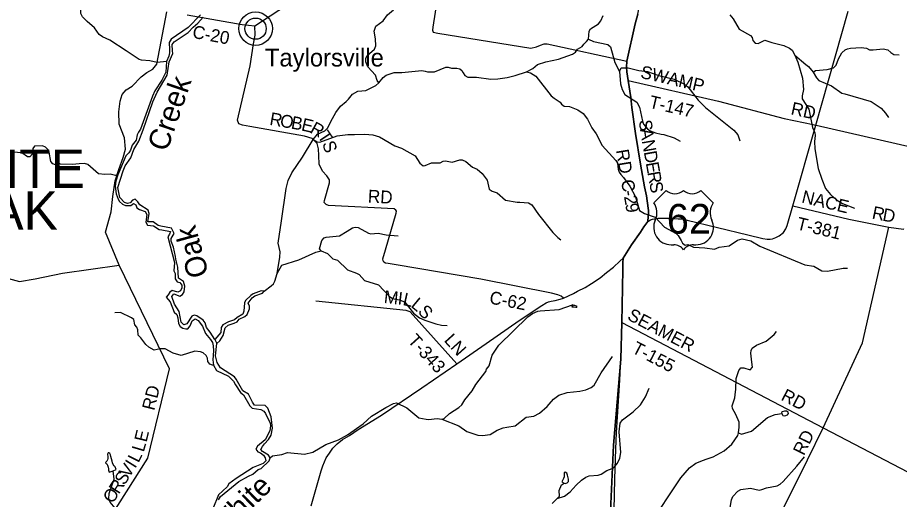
# Model space of a CAD drawing. Extents: x 1525783 to 1900577, y 218250 to 627376.
# Drawn here: x 1612574 to 1633247, y 383684 to 394992 of the extents above; entities that cross this region are included whole.
import ezdxf

# ---------------------------------------------------------------- set-up
doc = ezdxf.new("R2010")
doc.units = 0
for name, color, linetype in [('GM_X_County_Road', 7, 'Continuous'), ('GM_X_County_Road_Text', 7, 'Continuous'), ('GM_X_Major_River', 7, 'Continuous'), ('GM_X_Major_River_Text', 7, 'Continuous'), ('GM_X_Minor_Lake', 7, 'Continuous'), ('GM_X_Minor_River', 7, 'Continuous'), ('GM_X_State_Route', 7, 'Continuous'), ('GM_X_Township', 7, 'Continuous'), ('GM_X_Township_Road', 7, 'Continuous'), ('GM_X_Township_Road_Text', 7, 'Continuous'), ('GM_X_Township_Text', 7, 'Continuous'), ('GM_X_Unincorporated', 7, 'Continuous'), ('GM_X_Unincorporated_Location', 7, 'Continuous'), ('GM_X_Unincorporated_Text', 7, 'Continuous'), ('GM_X_US_Location', 7, 'Continuous'), ('GM_X_US_Route', 7, 'Continuous'), ('GM_X_US_Shield', 7, 'Continuous')]:
    doc.layers.add(name, color=color, linetype=linetype)

msp = doc.modelspace()

# ---------------------------------------------------------------- linework, layer by layer
at = {"layer": 'GM_X_County_Road'}
for points in [[(1627348, 390205), (1627360, 390321), (1627367, 390413), (1627368, 390462), (1627361, 390519), (1627315, 390812), (1627274, 391019), (1627175, 391550), (1627057, 392275), (1626977, 392881), (1626949, 393121), (1626887, 393514), (1626859, 393716), (1626852, 393829), (1626854, 393969), (1627056, 394849), (1627114, 395074), (1627266, 395875), (1627401, 396548), (1627565, 397332), (1627775, 398284), (1627821, 398525), (1628089, 399751), (1628240, 400467)], [(1616550, 395061), (1617837, 394828), (1618135, 394802), (1619061, 395399)], [(1614630, 383072), (1615630, 384654), (1616138, 386747), (1614952, 389179), (1614636, 389959), (1614766, 390435), (1614807, 390793), (1614860, 391161), (1614947, 391427), (1615047, 391712), (1615103, 391901), (1615078, 392170), (1614954, 392493), (1614946, 392778), (1614979, 393030), (1615028, 393191), (1615120, 393296), (1615262, 393387), (1615469, 393605), (1615603, 393707), (1615745, 393780), (1615840, 393899), (1616074, 395128)], [(1625373, 388407), (1625317, 388451), (1625241, 388483), (1625094, 388522), (1623432, 388855), (1621448, 389189), (1621259, 389221), (1621201, 389232), (1621163, 389249), (1621143, 389281), (1621140, 389330), (1621201, 389539), (1621452, 390406), (1621459, 390450), (1621443, 390476), (1621404, 390501), (1619863, 390583), (1619810, 390606), (1619764, 390651), (1619769, 390699), (1619884, 391116), (1619883, 391186), (1619823, 391281), (1619721, 391391), (1619644, 391549), (1619638, 391756), (1619625, 391914), (1619595, 392039), (1619479, 392156), (1619302, 392211), (1618017, 392437), (1617849, 392468), (1617759, 392498), (1617731, 392585), (1618028, 393862), (1618107, 394379), (1618141, 394581), (1618135, 394802)]]:
    msp.add_lwpolyline(points, dxfattribs=at)
at = {"layer": 'GM_X_Major_River'}
msp.add_line((1617199, 387439), (1617247, 387343), dxfattribs=at)
for points in [[(1616859, 395055), (1616572, 394763), (1616175, 394489), (1616127, 394408), (1616134, 394240), (1616135, 394168), (1616118, 394090), (1616062, 393965), (1616045, 393709), (1615956, 393524), (1615794, 393276), (1615734, 393147), (1615458, 392371), (1615405, 392306), (1615374, 392242), (1615356, 392113), (1615260, 391998), (1615224, 391883), (1615180, 391815), (1615111, 391750), (1614944, 391355), (1614926, 391303), (1614873, 391150), (1614861, 391032), (1614884, 390857), (1614932, 390728), (1614965, 390674), (1615032, 390611), (1615104, 390581), (1615226, 390581), (1615291, 390628), (1615348, 390601), (1615367, 390529), (1615428, 390490), (1615566, 390444), (1615601, 390371), (1615583, 390187), (1615620, 390121), (1615758, 390106), (1615891, 390020), (1615955, 390009), (1616157, 389974), (1616137, 389908), (1616092, 389847), (1616250, 389245), (1616233, 389052), (1616270, 388989), (1616268, 388863), (1616313, 388794), (1616377, 388773), (1616420, 388712), (1616424, 388646), (1616393, 388577), (1616329, 388550), (1616197, 388588), (1616140, 388549), (1616103, 388485), (1616060, 388432), (1616151, 388322), (1616245, 388077), (1616304, 388022), (1616333, 387949), (1616346, 387811), (1616387, 387742), (1616449, 387699), (1616516, 387686), (1616567, 387691), (1616620, 387756), (1616668, 387877), (1616737, 387922), (1616806, 387885), (1616912, 387749), (1616975, 387574), (1617095, 387434), (1617140, 387363), (1617162, 387289), (1617168, 387172), (1617151, 386961), (1617169, 386838), (1617233, 386711), (1617521, 386576), (1617635, 386462), (1617683, 386373), (1617799, 386191), (1617868, 386138), (1618021, 385877), (1618075, 385822), (1618274, 385795), (1618344, 385756), (1618383, 385703), (1618491, 385473), (1618506, 385408), (1618490, 385293), (1618380, 385084), (1618198, 384933), (1618156, 384860), (1618207, 384799), (1618267, 384776), (1618338, 384720), (1618381, 384658)], [(1617199, 387439), (1617086, 387612), (1616999, 387720), (1616973, 387828), (1616922, 387891), (1616776, 387996), (1616714, 388005), (1616658, 387988), (1616538, 387803), (1616474, 387781), (1616409, 387846), (1616361, 388097), (1616248, 388269), (1616187, 388444), (1616234, 388511), (1616373, 388451), (1616436, 388490), (1616475, 388553), (1616493, 388691), (1616465, 388796), (1616344, 388876), (1616329, 389136), (1616286, 389323), (1616273, 389385), (1616232, 389606), (1616177, 389745), (1616172, 389807), (1616246, 389926), (1616184, 390047), (1615928, 390099), (1615869, 390110), (1615748, 390202), (1615624, 390201), (1615655, 390394), (1615636, 390469), (1615436, 390596), (1615393, 390669), (1615330, 390728), (1615264, 390709), (1615209, 390644), (1615146, 390627), (1615079, 390652), (1614973, 390768), (1614926, 391003), (1615051, 391397), (1615095, 391514), (1615225, 391698), (1615300, 391895), (1615415, 392092), (1615518, 392358), (1615743, 393013), (1615845, 393242), (1616080, 393640), (1616130, 393956), (1616211, 394152), (1616206, 394209), (1616199, 394363), (1616242, 394424), (1616570, 394639), (1616686, 394771), (1616802, 394860), (1616926, 395002)], [(1617247, 387343), (1617315, 387406), (1617395, 387529), (1617442, 387712), (1617511, 387777), (1617654, 387817), (1617723, 387852), (1617768, 387917), (1617903, 387973), (1617954, 388026), (1618014, 388155), (1618009, 388223), (1617982, 388286), (1618072, 388415), (1618135, 388462), (1618313, 388523), (1618353, 388574), (1618283, 388579), (1618100, 388510), (1618039, 388467), (1617919, 388349), (1617894, 388297), (1617875, 388100), (1617852, 388034), (1617718, 387956), (1617659, 387901), (1617514, 387855), (1617387, 387783), (1617348, 387720), (1617336, 387600)], [(1617336, 387600), (1617199, 387439)], [(1617285, 383673), (1617329, 383748), (1617763, 384105), (1617988, 384230), (1618088, 384276), (1618216, 384382), (1618283, 384409), (1618468, 384586), (1618491, 384658), (1618456, 384724), (1618316, 384807), (1618273, 384858), (1618316, 384923), (1618365, 384990), (1618455, 385087), (1618516, 385194), (1618553, 385354), (1618516, 385621), (1618439, 385828), (1618378, 385885), (1618130, 385899), (1618077, 385966), (1617988, 386154), (1617857, 386228), (1617696, 386507), (1617657, 386562), (1617330, 386773), (1617252, 386897), (1617214, 387050), (1617247, 387343)], [(1618381, 384658), (1618390, 384589), (1618327, 384528), (1618097, 384432), (1617698, 384176), (1617524, 384047), (1617483, 383980), (1617281, 383791), (1617154, 383460)]]:
    msp.add_lwpolyline(points, dxfattribs=at)
at = {"layer": 'GM_X_Minor_Lake'}
for points in [[(1625601, 388206), (1625625, 388203), (1625659, 388195), (1625687, 388192), (1625690, 388210), (1625674, 388217), (1625642, 388231), (1625614, 388238), (1625580, 388252), (1625571, 388206)], [(1625571, 388206), (1625601, 388206)], [(1630501, 385738), (1630487, 385730), (1630495, 385698)], [(1630495, 385698), (1630516, 385650), (1630550, 385645), (1630586, 385653), (1630624, 385672), (1630645, 385700), (1630637, 385730), (1630600, 385752), (1630552, 385753), (1630501, 385738)], [(1614810, 384356), (1614883, 384387), (1614862, 384446), (1614834, 384472), (1614817, 384500), (1614801, 384543), (1614790, 384583), (1614777, 384639), (1614762, 384690), (1614750, 384726), (1614737, 384760), (1614713, 384779), (1614693, 384775), (1614681, 384749), (1614687, 384681), (1614689, 384645), (1614680, 384609), (1614662, 384579), (1614635, 384552), (1614639, 384533), (1614665, 384519), (1614684, 384489), (1614697, 384440), (1614701, 384400), (1614704, 384368), (1614719, 384326)], [(1614719, 384326), (1614810, 384356)], [(1625391, 384061), (1625415, 384056), (1625455, 384072), (1625486, 384107), (1625493, 384161), (1625470, 384250), (1625447, 384298), (1625414, 384325), (1625391, 384309), (1625385, 384271), (1625386, 384217), (1625371, 384173), (1625355, 384145), (1625332, 384096)], [(1625332, 384096), (1625391, 384061)]]:
    msp.add_lwpolyline(points, dxfattribs=at)
at = {"layer": 'GM_X_Minor_River'}
for points in [[(1616062, 393965), (1615847, 393942), (1615676, 393979), (1615477, 393990), (1615424, 394009), (1615117, 394213), (1614737, 394463), (1614562, 394540), (1614485, 394595), (1614377, 394755), (1614203, 394898), (1614093, 395012), (1614054, 395085), (1614046, 395278), (1613908, 395576), (1613870, 395771), (1613835, 395840), (1613800, 395912), (1613766, 396049), (1613681, 396233)], [(1621045, 393460), (1621002, 393513), (1620964, 393642), (1620781, 393839), (1620739, 393956), (1620740, 394032), (1620771, 394101), (1620944, 394255), (1620972, 394328), (1620966, 394492), (1620937, 394671), (1620969, 394795), (1621142, 394916), (1621248, 395054), (1621384, 395174)], [(1618353, 388574), (1618520, 388693), (1618571, 388745), (1618608, 388806), (1618657, 388985), (1618719, 389373), (1618727, 389491), (1618685, 389698), (1618764, 390223), (1618873, 390981), (1618920, 391171), (1619001, 391350), (1619253, 391716), (1619503, 392134), (1619605, 392257), (1619777, 392338), (1619846, 392405), (1619914, 392552), (1620038, 392766), (1620145, 392914), (1620277, 393026), (1620332, 393079), (1620428, 393198), (1620553, 393264), (1620740, 393281), (1620976, 393397), (1621045, 393460), (1621141, 393587), (1621212, 393643), (1621401, 393700), (1621584, 393701), (1622047, 393752), (1622131, 393738), (1622187, 393721), (1622349, 393723), (1622617, 393829), (1622671, 393830), (1622747, 393802), (1622869, 393808), (1622941, 393791), (1622992, 393750), (1623023, 393698), (1623062, 393631), (1623128, 393592), (1623332, 393592), (1623671, 393551), (1623836, 393554), (1623996, 393578), (1624053, 393589), (1624242, 393632), (1624505, 393717), (1624653, 393795), (1624759, 393895), (1624958, 393954), (1625255, 394017), (1625586, 394136), (1625652, 394185), (1625700, 394254), (1625809, 394313), (1625852, 394370), (1625909, 394433), (1625958, 394486), (1625975, 394676), (1626008, 394730), (1626194, 394849), (1626250, 394918), (1626304, 395043)], [(1629275, 395056), (1629348, 394961), (1629494, 394722), (1629758, 394576), (1629795, 394523), (1629814, 394455), (1629865, 394392), (1629937, 394387), (1630096, 394464), (1630260, 394405), (1630537, 394341)], [(1625958, 394486), (1626073, 394430), (1626414, 394361), (1626472, 394310), (1626573, 393938), (1626684, 393725), (1626709, 393439), (1626749, 393306), (1626807, 393189), (1627088, 393004), (1627158, 392887), (1627223, 392565), (1627248, 392495), (1627340, 392385), (1627401, 392338), (1627529, 392286), (1627660, 392260), (1627722, 392249), (1627969, 392169), (1628110, 392090)], [(1630537, 394341), (1630672, 394276), (1630737, 394227), (1630799, 394110), (1631058, 393890), (1631113, 393841), (1631229, 393715), (1631303, 393581), (1631360, 393518), (1631656, 393391), (1631899, 393219), (1631969, 393200), (1632583, 393021), (1632822, 392869), (1632925, 392747), (1632993, 392646)], [(1631229, 393715), (1631278, 393750), (1631554, 393773), (1631705, 393815), (1631762, 393874), (1631823, 394027), (1631899, 394162), (1631979, 394233), (1632031, 394256), (1632099, 394277), (1632352, 394289), (1632478, 394273), (1632545, 394239), (1632631, 394234), (1632866, 394260), (1632980, 394234), (1633049, 394173), (1633118, 394130), (1633242, 394120)], [(1630799, 394110), (1630868, 393949), (1630978, 393569), (1631000, 393304), (1630971, 393156), (1630970, 393084), (1631126, 392845), (1631207, 392412), (1631265, 392288), (1631270, 392226), (1631257, 392082), (1631264, 391910), (1631347, 391448), (1631431, 391201), (1631519, 390979), (1631633, 390841), (1631771, 390716), (1631912, 390626), (1632192, 390517)], [(1624505, 393717), (1624599, 393698), (1624724, 393620), (1625084, 393157), (1625152, 393098), (1625298, 393010), (1625327, 392957), (1625385, 392912), (1625515, 392902), (1625712, 392831), (1625836, 392738), (1625936, 392609), (1626037, 392405), (1626139, 392265), (1626276, 391988), (1626597, 391641), (1626636, 391578), (1626651, 391438), (1626676, 391365), (1626717, 391312), (1626778, 391237), (1626927, 391035), (1627059, 390782), (1627155, 390464), (1627268, 390396), (1627519, 390306), (1627741, 390070), (1628013, 389922), (1628064, 389879), (1628135, 389761), (1628165, 389695), (1628227, 389652), (1628289, 389669), (1628418, 389603), (1628690, 389592), (1628914, 389558), (1629025, 389601), (1629254, 389633), (1629450, 389768), (1629563, 389798), (1629766, 389753), (1629976, 389627), (1631028, 389193), (1631240, 389156), (1631428, 389052), (1631566, 389040), (1631926, 389114), (1631978, 389115), (1632032, 389114)], [(1626684, 393725), (1626723, 393817), (1626886, 393812), (1627139, 393754), (1627343, 393727), (1627609, 393636), (1627964, 393550), (1628209, 393432), (1628284, 393365), (1628529, 393056), (1628702, 392883), (1629368, 392354), (1629460, 392240), (1629504, 392101)], [(1619503, 392134), (1619594, 392077), (1619662, 392067), (1620067, 392215), (1620316, 392249), (1620474, 392252), (1620718, 392258), (1620902, 392237), (1621056, 392191), (1621414, 391984), (1621574, 391926), (1621891, 391744), (1622006, 391572), (1622079, 391515), (1622131, 391518), (1622279, 391586), (1622479, 391585), (1622554, 391619), (1622608, 391628), (1622759, 391598), (1622941, 391657), (1622999, 391656), (1623084, 391615), (1623236, 391482), (1623347, 391436), (1623466, 391332), (1623579, 391176), (1623632, 390969), (1623699, 390918), (1623821, 390878), (1624012, 390708), (1624289, 390662), (1624351, 390659), (1624553, 390645), (1624633, 390598), (1624783, 390367), (1625124, 389951), (1625240, 389829), (1625312, 389778)], [(1613580, 391555), (1613526, 391573), (1613465, 391538), (1613399, 391557), (1613356, 391616), (1613311, 391833), (1613290, 391887), (1613226, 391950), (1613153, 391979), (1612966, 391976), (1612931, 391922), (1612924, 391794), (1612862, 391723), (1612804, 391726), (1612669, 391816), (1612469, 391834)], [(1614926, 391303), (1614871, 391290), (1614742, 391320), (1614617, 391306), (1614473, 391328), (1614221, 391547), (1614143, 391568), (1614019, 391560), (1613862, 391547), (1613580, 391555)], [(1619693, 389515), (1619654, 389563), (1619703, 389761), (1619758, 389822), (1619808, 389839), (1620121, 389872), (1620303, 389983), (1620425, 390055), (1620491, 390072), (1620555, 390067), (1620799, 389929), (1620853, 389914), (1621025, 389933), (1621217, 389890), (1621493, 389873)], [(1618657, 388985), (1618772, 389180), (1619165, 389305), (1619562, 389487), (1619693, 389515), (1619840, 389456), (1619964, 389330), (1620076, 389296), (1620306, 389074), (1620521, 388991), (1620582, 388962), (1620708, 388823), (1621031, 388722), (1621283, 388457), (1621364, 388400), (1621482, 388378), (1621536, 388369), (1621649, 388311), (1621853, 388058), (1621995, 387945), (1622120, 387887), (1622377, 387801), (1622515, 387772), (1622647, 387766)], [(1622523, 385564), (1622576, 385585), (1622700, 385703), (1622916, 385840), (1622988, 385903), (1623060, 386020), (1623229, 386229), (1623316, 386380), (1623549, 386688), (1623570, 386744), (1623628, 386821), (1623698, 387072), (1623854, 387302), (1624534, 387967), (1624642, 388044), (1624767, 388098), (1624825, 388109), (1625270, 388141), (1625580, 388252)], [(1617169, 386838), (1617139, 386833), (1617077, 386856), (1617034, 386920), (1617025, 386997), (1616998, 387061), (1616925, 387120), (1616864, 387147), (1616726, 387160), (1616410, 387061), (1616220, 387116), (1616036, 387217), (1615912, 387217), (1615777, 387186), (1615652, 387258), (1615583, 387321), (1615466, 387475), (1615399, 387540), (1615395, 387662), (1615370, 387727), (1615325, 387784), (1615297, 387904), (1615243, 387949), (1614983, 388069), (1614855, 388062)], [(1627613, 383425), (1627872, 383811), (1628122, 384186), (1628329, 384427), (1628473, 384536), (1628654, 384607), (1628718, 384628), (1628884, 384686), (1629136, 384822), (1629319, 384983), (1629459, 385185), (1629474, 385243), (1629492, 385382), (1629488, 385499), (1629415, 385680), (1629337, 385819), (1629328, 385878), (1629388, 386069), (1629408, 386205), (1629413, 386265), (1629423, 386521), (1629483, 386710), (1629528, 386769), (1629602, 386772), (1629749, 386726), (1629800, 386785), (1629792, 386907), (1629764, 387116), (1629769, 387178), (1629794, 387231), (1629899, 387300), (1630125, 387398), (1630312, 387555), (1630367, 387626)], [(1618491, 384658), (1618546, 384707), (1618769, 384739), (1618898, 384781), (1619302, 384742), (1619497, 384789), (1619800, 384970), (1620094, 385078), (1620307, 385202), (1620677, 385461), (1620867, 385636), (1621205, 385842), (1621386, 385935), (1621459, 385948), (1621699, 385830), (1621981, 385597), (1622153, 385568), (1622207, 385561), (1622413, 385580), (1622523, 385564), (1622919, 385409), (1623109, 385280), (1623364, 385192), (1623470, 385182), (1623651, 385205), (1623816, 385308), (1623954, 385364), (1624040, 385377), (1624237, 385413), (1624496, 385617), (1624673, 385638), (1624810, 385704), (1624993, 385863), (1625036, 385915), (1625138, 386037), (1625264, 386133), (1625461, 386194), (1625758, 386221), (1625893, 386257), (1626018, 386309), (1626089, 386366), (1626254, 386655), (1626519, 387035)], [(1625103, 383587), (1625223, 383705), (1625394, 383756), (1625528, 383858), (1625667, 384018), (1625791, 384136), (1625894, 384209), (1625973, 384239), (1626187, 384252), (1626258, 384277), (1626387, 384365), (1626514, 384409), (1626577, 384458), (1626637, 384535), (1626697, 384654), (1626717, 384786), (1626681, 385271), (1626700, 385473), (1626754, 385552), (1627007, 385742), (1627174, 385907), (1627298, 386092), (1627379, 386296)], [(1629474, 385243), (1629545, 385217), (1629781, 385289), (1630155, 385604), (1630332, 385673), (1630495, 385698)], [(1628941, 382494), (1628921, 382546), (1629010, 382677), (1629193, 382878), (1629266, 383013), (1629194, 383054), (1629155, 383105), (1629173, 383227), (1629239, 383344), (1629266, 383396), (1629315, 383675), (1629346, 383751), (1629461, 383877), (1629533, 383916), (1629760, 383946), (1629964, 383903), (1630020, 383912), (1630135, 383952), (1630380, 384002), (1630450, 384039), (1630526, 384104), (1630844, 384467), (1631024, 384684)], [(1616368, 382504), (1616318, 382499), (1616195, 382549), (1616084, 382739), (1616013, 382800), (1615854, 382871), (1615722, 382863), (1615586, 382910), (1615461, 382934), (1615340, 383038), (1615273, 383077), (1615203, 383094), (1615140, 383141), (1615115, 383210), (1614942, 383381), (1614747, 383616), (1614711, 383693), (1614719, 383821), (1614835, 384156), (1614810, 384356)], [(1625223, 383705), (1625280, 383758), (1625274, 383890), (1625322, 384028), (1625391, 384061)]]:
    msp.add_lwpolyline(points, dxfattribs=at)
at = {"layer": 'GM_X_State_Route'}
for points in [[(1622051, 386306), (1622875, 386867), (1623560, 387339), (1624334, 387882), (1624867, 388236), (1624965, 388294), (1625022, 388319), (1625087, 388336), (1625177, 388351), (1625295, 388380), (1625373, 388407), (1625610, 388516), (1625700, 388570), (1625884, 388659), (1626029, 388751), (1626232, 388888), (1626379, 389009), (1626544, 389137), (1626695, 389275), (1626769, 389345)], [(1619458, 383529), (1619459, 383531), (1619688, 384355), (1619726, 384469), (1619766, 384562), (1619810, 384662), (1619885, 384765), (1619967, 384884), (1620063, 384986), (1620193, 385087), (1620351, 385182), (1620562, 385323), (1621106, 385661), (1622051, 386306), (1622051, 386306)]]:
    msp.add_lwpolyline(points, dxfattribs=at)
at = {"layer": 'GM_X_Township'}
for points in [[(1626304, 379620), (1626547, 384955), (1626716, 386972), (1626737, 387835), (1626755, 388652), (1626761, 389086), (1626765, 389240), (1626769, 389345), (1626970, 389661), (1627177, 389959), (1627256, 390081), (1627301, 390145), (1627348, 390205), (1627360, 390321), (1627367, 390413), (1627368, 390462), (1627361, 390519), (1627315, 390812), (1627274, 391019), (1627175, 391550), (1627057, 392275), (1626977, 392881), (1626949, 393121), (1626887, 393514), (1626859, 393716), (1626852, 393829), (1626854, 393969), (1627056, 394849), (1627114, 395074)], [(1627114, 395074), (1627056, 394849), (1626854, 393969), (1626852, 393829), (1626859, 393716), (1626887, 393514), (1626949, 393121), (1626977, 392881), (1627057, 392275), (1627175, 391550), (1627274, 391019), (1627315, 390812), (1627361, 390519), (1627368, 390462), (1627367, 390413), (1627360, 390321), (1627348, 390205), (1627301, 390145), (1627256, 390081), (1627177, 389959), (1626970, 389661), (1626769, 389345), (1626765, 389240), (1626761, 389086), (1626755, 388652), (1626737, 387835), (1626716, 386972), (1626547, 384955), (1626304, 379620)]]:
    msp.add_lwpolyline(points, dxfattribs=at)
at = {"layer": 'GM_X_Township_Road'}
for points in [[(1619723, 396055), (1621898, 395806), (1622132, 395784), (1622278, 395757), (1622354, 395737), (1622413, 395700), (1622440, 395639), (1622360, 395118), (1622309, 394766), (1622301, 394698), (1622315, 394653), (1622426, 394631), (1624607, 394278), (1624738, 394305), (1624831, 394346), (1624916, 394374), (1624992, 394380), (1626854, 393969)], [(1626887, 393514), (1629006, 393029), (1630550, 392628), (1631229, 392480)], [(1631229, 392480), (1631287, 392467), (1631297, 392465), (1633545, 391952), (1634078, 391831), (1634190, 391851), (1634261, 392180), (1634341, 392589), (1634373, 392699), (1634446, 392754), (1636520, 392250), (1636603, 392238), (1636638, 392360), (1636668, 392441), (1636926, 392388), (1638483, 391961)], [(1607788, 391903), (1609344, 391548), (1609416, 391537), (1609451, 391518), (1609465, 391480), (1609434, 391356), (1609223, 390355), (1609211, 390245), (1609198, 390177), (1609193, 390129), (1609235, 390058), (1609374, 389978), (1609714, 389773), (1609835, 389703), (1609944, 389645), (1610051, 389563), (1610114, 389509), (1610207, 389456), (1612617, 388795), (1612985, 388858), (1613625, 388994), (1614952, 389179)], [(1630749, 390571), (1632066, 390259), (1632999, 390074), (1633347, 390023), (1633354, 390041)], [(1629926, 382269), (1629927, 382271), (1631097, 384609), (1631463, 385360), (1632385, 387361), (1632999, 390074)], [(1622875, 386867), (1621778, 388087), (1621682, 388119), (1619565, 388339)], [(1626737, 387835), (1631461, 385362)], [(1631461, 385362), (1631463, 385360), (1634174, 383948), (1634273, 383948)]]:
    msp.add_lwpolyline(points, dxfattribs=at)
at = {"layer": 'GM_X_Unincorporated'}
for radius in [393, 249]:
    msp.add_circle((1618153, 394734), radius, dxfattribs=at)
at = {"layer": 'GM_X_Unincorporated_Location'}
msp.add_line((1618153, 394734), (1618153, 394734), dxfattribs=at)
at = {"layer": 'GM_X_US_Route'}
for points in [[(1626769, 389345), (1626970, 389661), (1627177, 389959), (1627256, 390081), (1627301, 390145), (1627348, 390205), (1627414, 390244), (1627462, 390263), (1627499, 390273), (1627534, 390279), (1627586, 390284), (1627866, 390287), (1628062, 390271), (1628141, 390273), (1628215, 390252), (1628271, 390236), (1629691, 389896), (1630046, 389804), (1630148, 389790), (1630215, 389789), (1630272, 389799), (1630354, 389828), (1630430, 389870), (1630529, 389951), (1630588, 390035), (1630618, 390114), (1630749, 390571), (1631287, 392467), (1632048, 395140)], [(1626099, 374208), (1626164, 375656), (1626214, 376949), (1626248, 377977), (1626259, 378278), (1626283, 378495), (1626333, 378830), (1626373, 379112), (1626453, 379588), (1626487, 379744), (1626498, 379906), (1626496, 380508), (1626573, 384168), (1626596, 384866), (1626614, 385250), (1626694, 386483), (1626716, 386972), (1626737, 387835), (1626755, 388652), (1626761, 389086), (1626765, 389240), (1626769, 389345)]]:
    msp.add_lwpolyline(points, dxfattribs=at)
at = {"layer": 'GM_X_US_Shield'}
for p, q in [((1627782, 390937), (1627492, 390647)), ((1628884, 390647), (1628594, 390937)), ((1627898, 389661), (1627956, 389661)), ((1628420, 389661), (1628478, 389661))]:
    msp.add_line(p, q, dxfattribs=at)
for centre, radius, start, end in [((1627985, 391145), 290, 225.573, 314.427), ((1628391, 391145), 290, 225.573, 314.427), ((1627159, 390415), 406, 334.5471, 35.0009), ((1629217, 390415), 406, 144.9991, 205.4529), ((1627893, 390067), 406, 154.8319, 270.6383), ((1628483, 390067), 406, 269.3617, 25.1681), ((1627956, 389371), 290, 36.8699, 90), ((1628420, 389371), 290, 90, 143.1301)]:
    msp.add_arc(centre, radius, start, end, dxfattribs=at)

# ---------------------------------------------------------------- texts
at = {"layer": 'GM_X_County_Road_Text'}
for s, rotation, p in [('C-20', 349.2954, (1616656, 394521)), ('R', 350.0561, (1618467, 392478)), ('O', 350.0614, (1618710, 392436)), ('B', 349.8697, (1618969, 392390)), ('E', 346.7906, (1619208, 392348)), ('R', 331.1164, (1619406, 392304)), ('S', 277.1675, (1627139, 392578)), ('T', 304.036, (1619594, 392210)), ('A', 278.9324, (1627166, 392367)), ('S', 288.5792, (1619710, 392043)), ('N', 279.991, (1627208, 392101)), ('RD', 279.4754, (1626601, 391879)), ('D', 280.0363, (1627254, 391840)), ('E', 280.0344, (1627300, 391580)), ('R', 280.0338, (1627339, 391359)), ('C', 279.8845, (1626719, 391166)), ('RD', 357.0407, (1620780, 390654)), ('S', 280.0349, (1627382, 391117)), ('2', 280.3444, (1626788, 390794)), ('-', 281.5865, (1626763, 390913)), ('9', 279.2827, (1626821, 390614)), ('C-62', 348.9587, (1623618, 388286)), ('RD', 76.0831, (1615776, 385755)), ('E', 76.3951, (1615596, 385012)), ('L', 73.5381, (1615529, 384781)), ('V', 57.6963, (1615185, 384170)), ('I', 58.0916, (1615328, 384395)), ('L', 63.5973, (1615408, 384527)), ('S', 57.6924, (1615077, 383999)), ('R', 57.6951, (1614945, 383791)), ('O', 57.6942, (1614804, 383568))]:
    msp.add_text(s, height=300, rotation=rotation, dxfattribs=at).set_placement(p)
at = {"layer": 'GM_X_Major_River_Text'}
for s, height, rotation, p in [('Creek', 499.8, 70.972, (1616075, 391824)), ('Oak', 499.8, 105.436, (1617062, 388962)), ('White', 500, 44.0648, (1617342, 382761))]:
    msp.add_text(s, height=height, rotation=rotation, dxfattribs=at).set_placement(p)
at = {"layer": 'GM_X_Township_Road_Text'}
for s, rotation, p in [('SWAMP', 346.9632, (1627159, 393581)), ('T-147', 346.9205, (1627362, 392880)), ('RD', 347.5259, (1630686, 392724)), ('NACE', 346.5138, (1630939, 390655)), ('R', 348.4911, (1632590, 390278)), ('D', 349.726, (1632838, 390227)), ('T-381', 346.3729, (1630820, 390026)), ('M', 353.9516, (1621152, 388295)), ('I', 353.4758, (1621475, 388261)), ('L', 347.5642, (1621589, 388248)), ('L', 320.527, (1621775, 388216)), ('S', 312.9719, (1621940, 388081)), ('SEAMER', 332.2971, (1626848, 387917)), ('T-343', 312.2166, (1621704, 387397)), ('LN', 312.0652, (1622556, 387407)), ('T-155', 332.426, (1626953, 387140)), ('RD', 332.333, (1630452, 386029)), ('RD', 63.8771, (1631008, 384696))]:
    msp.add_text(s, height=300, rotation=rotation, dxfattribs=at).set_placement(p)
at = {"layer": 'GM_X_Township_Text'}
for s, p in [('WHITE', (1610273, 390996)), ('OAK', (1610975, 390015))]:
    msp.add_text(s, height=900, rotation=0, dxfattribs=at).set_placement(p)
at = {"layer": 'GM_X_Unincorporated_Text'}
msp.add_text('Taylorsville', height=417, rotation=0, dxfattribs=at).set_placement((1618372, 393845))
at = {"layer": 'GM_X_US_Location'}
for s in ['0', '/']:
    msp.add_text(s, height=1, dxfattribs=at).set_placement((1628188, 390265))
msp.add_text('62', height=1, rotation=0, dxfattribs=at).set_placement((1627981, 390058))
at = {"layer": 'GM_X_US_Shield'}
msp.add_text('62', height=696.1, dxfattribs=at).set_placement((1627794, 389922))

doc.saveas('drawing.dxf')
